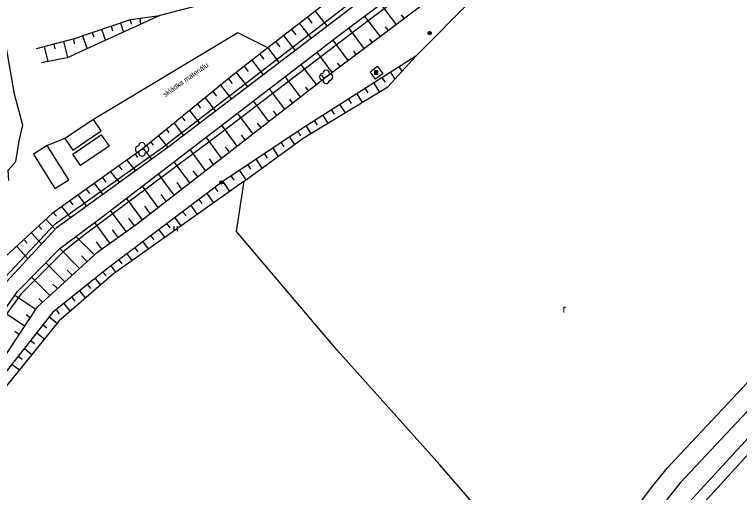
# Model space of a CAD drawing. Extents: x -538441 to -536770, y -1181008 to -1179809.
# Drawn here: x -537869.9 to -537761.3, y -1180090.1 to -1180018.5 of the extents above; entities that cross this region are included whole.
import ezdxf

# ---------------------------------------------------------------- set-up
doc = ezdxf.new("R2010")
doc.units = 0
for name, color, linetype in [('Vrstva 10', 7, 'Continuous'), ('Vrstva 11', 7, 'Continuous'), ('Vrstva 14', 7, 'Continuous'), ('Vrstva 15', 7, 'Continuous'), ('Vrstva 22', 7, 'Continuous'), ('Vrstva 23', 7, 'Continuous'), ('Vrstva 25', 7, 'Continuous'), ('Vrstva 36', 7, 'Continuous'), ('Vrstva 41', 7, 'Continuous')]:
    doc.layers.add(name, color=color, linetype=linetype)

msp = doc.modelspace()

# ---------------------------------------------------------------- linework, layer by layer
at = {"layer": 'Vrstva 10'}
for p, q in [((-537763.052, -1180076.784), (-537751.137, -1180063.923)), ((-537758.134, -1180075.802), (-537770.203, -1180088.675)), ((-537770.136, -1180084.296), (-537763.052, -1180076.784)), ((-537770.203, -1180088.675), (-537772.694, -1180091.825)), ((-537779.225, -1180095.618), (-537774.489, -1180089.383))]:
    msp.add_line(p, q, dxfattribs=at)
msp.add_lwpolyline([(-537774.489, -1180089.383), (-537772.093, -1180086.46), (-537770.136, -1180084.296)], dxfattribs=at)
at = {"layer": 'Vrstva 11'}
for p, q in [((-537833.82, -1180014.91), (-537848.18, -1180018.66)), ((-537848.18, -1180018.66), (-537862.05, -1180025)), ((-537836.5, -1180021.26), (-537858.1, -1180034.22)), ((-537831.984, -1180023.509), (-537836.5, -1180021.26)), ((-537862.05, -1180025), (-537865.889, -1180025.745)), ((-537858.1, -1180034.22), (-537862.37, -1180037.1)), ((-537856.943, -1180035.936), (-537858.1, -1180034.22)), ((-537861.213, -1180038.816), (-537856.943, -1180035.936)), ((-537861.197, -1180039.414), (-537856.927, -1180036.534)), ((-537856.927, -1180036.534), (-537855.77, -1180038.25)), ((-537862.37, -1180037.1), (-537865.02, -1180038.14)), ((-537862.37, -1180037.1), (-537861.213, -1180038.816)), ((-537865.02, -1180038.14), (-537867.088, -1180039.434)), ((-537861.81, -1180043.27), (-537865.02, -1180038.14)), ((-537855.77, -1180038.25), (-537860.04, -1180041.13)), ((-537867.088, -1180039.434), (-537863.88, -1180044.56)), ((-537860.04, -1180041.13), (-537861.197, -1180039.414)), ((-537863.88, -1180044.56), (-537861.81, -1180043.27))]:
    msp.add_line(p, q, dxfattribs=at)
msp.add_lwpolyline([(-537816.673, -1180027.091), (-537815.573, -1180026.263), (-537814.737, -1180027.374), (-537815.837, -1180028.202), (-537816.673, -1180027.091)], dxfattribs=at)
at = {"layer": 'Vrstva 14'}
for p, q in [((-537790.98, -1179999.77), (-537819.02, -1180020.99)), ((-537812.69, -1180019.93), (-537788.85, -1180001.78)), ((-537810, -1180009.34), (-537847.04, -1180037.92)), ((-537821.3, -1180021.62), (-537812.678, -1180015.118)), ((-537818.346, -1180016.674), (-537846.965, -1180038.423)), ((-537860.97, -1180022.12), (-537852.54, -1180019.23)), ((-537852.54, -1180019.23), (-537848.18, -1180018.66)), ((-537823.24, -1180027.86), (-537812.69, -1180019.93)), ((-537819.02, -1180020.99), (-537839.63, -1180036.72)), ((-537866.615, -1180023.6), (-537860.97, -1180022.12)), ((-537856.66, -1180048.73), (-537821.3, -1180021.62)), ((-537809.8, -1180024.77), (-537827.13, -1180035.8)), ((-537813.99, -1180029.32), (-537809.8, -1180024.77)), ((-537851.51, -1180049.84), (-537823.24, -1180027.86)), ((-537837, -1180027.4), (-537850.83, -1180038.71)), ((-537826.7, -1180037.06), (-537813.99, -1180029.32)), ((-537839.63, -1180036.72), (-537859.291, -1180051.405)), ((-537827.13, -1180035.8), (-537838.88, -1180043.65)), ((-537835.51, -1180043.46), (-537826.7, -1180037.06)), ((-537850.83, -1180038.71), (-537864.31, -1180048.31)), ((-537863.86, -1180049.86), (-537847.04, -1180037.92)), ((-537846.965, -1180038.423), (-537860.86, -1180048.479)), ((-537838.88, -1180043.65), (-537855.76, -1180056.35)), ((-537835.51, -1180043.46), (-537855.08, -1180057.39)), ((-537836.66, -1180051.01), (-537835.51, -1180043.46)), ((-537763.85, -1180086.17), (-537727.775, -1180046.287)), ((-537726.397, -1180047.533), (-537762.59, -1180087.2)), ((-537864.31, -1180048.31), (-537873.64, -1180056.93)), ((-537860.86, -1180048.479), (-537863.68, -1180050.52)), ((-537863.164, -1180053.565), (-537856.66, -1180048.73)), ((-537872.2, -1180058.73), (-537863.86, -1180049.86)), ((-537863.68, -1180050.52), (-537871.78, -1180059.26)), ((-537857.446, -1180054.054), (-537851.51, -1180049.84)), ((-537859.291, -1180051.405), (-537862.665, -1180054.057)), ((-537821.59, -1180068.81), (-537836.66, -1180051.01)), ((-537869.5, -1180060.03), (-537863.164, -1180053.565)), ((-537862.665, -1180054.057), (-537868.91, -1180060.39)), ((-537866.5, -1180062.31), (-537857.446, -1180054.054)), ((-537855.76, -1180056.35), (-537864.17, -1180063.14)), ((-537855.08, -1180057.39), (-537863.28, -1180064.46)), ((-537875.87, -1180069.15), (-537869.5, -1180060.03)), ((-537868.91, -1180060.39), (-537875.39, -1180069)), ((-537872.6, -1180071.53), (-537866.5, -1180062.31)), ((-537864.17, -1180063.14), (-537872.33, -1180073.42)), ((-537863.28, -1180064.46), (-537871.99, -1180075.21)), ((-537806.23, -1180086.02), (-537821.59, -1180068.81)), ((-537788.432, -1180106.398), (-537806.23, -1180086.02)), ((-537791.27, -1180115.78), (-537763.85, -1180086.17)), ((-537762.59, -1180087.2), (-537789.523, -1180116.72))]:
    msp.add_line(p, q, dxfattribs=at)
for points in [[(-537805.48, -1180002.85), (-537811.1, -1180007.31), (-537831.984, -1180023.509), (-537837, -1180027.4)], [(-537868.7, -1180035.09), (-537869.93, -1180030.44), (-537871.26, -1180022.65), (-537873.56, -1180012.67), (-537873.28, -1180008.58), (-537873.33, -1180005.43)], [(-537870.8, -1180043.38), (-537870.87, -1180041.84), (-537869.74, -1180040.51), (-537869.23, -1180037.46), (-537868.7, -1180035.09)]]:
    msp.add_lwpolyline(points, dxfattribs=at)
at = {"layer": 'Vrstva 15'}
for p, q in [((-537812.742, -1180019.969), (-537815.074, -1180016.925)), ((-537824.872, -1180017.993), (-537823.097, -1180020.285)), ((-537852.637, -1180019.263), (-537852.394, -1180019.973)), ((-537851.155, -1180019.049), (-537851.035, -1180019.965)), ((-537826.058, -1180018.913), (-537825.383, -1180019.785)), ((-537815.14, -1180021.772), (-537817.469, -1180018.731)), ((-537811.566, -1180019.038), (-537811.954, -1180018.531)), ((-537855.475, -1180020.236), (-537855.232, -1180020.946)), ((-537854.056, -1180019.75), (-537853.583, -1180021.13)), ((-537827.243, -1180019.832), (-537825.486, -1180022.1)), ((-537813.941, -1180020.87), (-537814.336, -1180020.355)), ((-537858.313, -1180021.209), (-537858.07, -1180021.919)), ((-537856.894, -1180020.723), (-537856.325, -1180022.383)), ((-537828.428, -1180020.751), (-537827.797, -1180021.564)), ((-537817.537, -1180023.573), (-537819.83, -1180020.511)), ((-537862.606, -1180022.549), (-537861.973, -1180024.965)), ((-537861.155, -1180022.169), (-537860.965, -1180022.894)), ((-537859.732, -1180021.696), (-537859.067, -1180023.636)), ((-537830.799, -1180022.59), (-537830.2, -1180023.363)), ((-537829.613, -1180021.67), (-537827.874, -1180023.915)), ((-537819.935, -1180025.376), (-537822.193, -1180022.361)), ((-537816.339, -1180022.673), (-537816.718, -1180022.179)), ((-537865.508, -1180023.31), (-537864.919, -1180025.556)), ((-537864.057, -1180022.929), (-537863.867, -1180023.655)), ((-537831.984, -1180023.509), (-537830.263, -1180025.731)), ((-537833.17, -1180024.429), (-537832.594, -1180025.176)), ((-537822.333, -1180027.178), (-537824.595, -1180024.159)), ((-537818.736, -1180024.474), (-537819.105, -1180023.982)), ((-537834.356, -1180025.349), (-537832.66, -1180027.552)), ((-537821.134, -1180026.277), (-537821.506, -1180025.78)), ((-537835.54, -1180026.268), (-537834.936, -1180027.054)), ((-537824.713, -1180029.005), (-537826.982, -1180025.976)), ((-537812.331, -1180026.381), (-537811.928, -1180027.014)), ((-537836.726, -1180027.187), (-537835.049, -1180029.367)), ((-537827.082, -1180030.847), (-537829.363, -1180027.802)), ((-537823.529, -1180028.085), (-537823.908, -1180027.579)), ((-537814.862, -1180027.992), (-537814.459, -1180028.624)), ((-537813.596, -1180027.186), (-537812.954, -1180028.195)), ((-537839.055, -1180029.08), (-537837.437, -1180031.182)), ((-537837.893, -1180028.13), (-537837.327, -1180028.866)), ((-537816.127, -1180028.797), (-537815.29, -1180030.112)), ((-537840.216, -1180030.03), (-537839.668, -1180030.742)), ((-537829.461, -1180032.675), (-537831.743, -1180029.627)), ((-537825.897, -1180029.926), (-537826.309, -1180029.377)), ((-537817.393, -1180029.602), (-537816.99, -1180030.235)), ((-537841.378, -1180030.98), (-537839.826, -1180032.997)), ((-537828.261, -1180031.776), (-537828.71, -1180031.175)), ((-537819.923, -1180031.213), (-537819.521, -1180031.846)), ((-537818.658, -1180030.408), (-537817.853, -1180031.673)), ((-537842.54, -1180031.93), (-537842.073, -1180032.537)), ((-537831.82, -1180034.531), (-537834.125, -1180031.453)), ((-537821.189, -1180032.019), (-537820.416, -1180033.233)), ((-537843.701, -1180032.88), (-537842.214, -1180034.813)), ((-537834.188, -1180036.372), (-537836.506, -1180033.278)), ((-537830.635, -1180033.61), (-537831.112, -1180032.974)), ((-537822.454, -1180032.824), (-537822.052, -1180033.457)), ((-537844.863, -1180033.83), (-537844.408, -1180034.423)), ((-537824.985, -1180034.435), (-537824.582, -1180035.068)), ((-537823.72, -1180033.629), (-537822.979, -1180034.794)), ((-537846.025, -1180034.78), (-537844.602, -1180036.628)), ((-537836.557, -1180038.214), (-537838.886, -1180035.103)), ((-537833.004, -1180035.451), (-537833.513, -1180034.772)), ((-537826.251, -1180035.24), (-537825.541, -1180036.354)), ((-537848.341, -1180036.675), (-537846.965, -1180038.423)), ((-537847.18, -1180035.725), (-537846.8, -1180036.207)), ((-537835.373, -1180037.293), (-537835.914, -1180036.57)), ((-537827.511, -1180036.054), (-537827.094, -1180036.678)), ((-537849.503, -1180037.625), (-537849.147, -1180038.077)), ((-537838.928, -1180040.057), (-537841.24, -1180036.908)), ((-537830.005, -1180037.721), (-537829.588, -1180038.344)), ((-537828.758, -1180036.887), (-537828.008, -1180038.01)), ((-537850.664, -1180038.574), (-537849.397, -1180040.183)), ((-537841.297, -1180041.899), (-537843.622, -1180038.734)), ((-537837.743, -1180039.136), (-537838.314, -1180038.358)), ((-537831.252, -1180038.554), (-537830.437, -1180039.775)), ((-537851.878, -1180039.457), (-537851.517, -1180039.916)), ((-537832.5, -1180039.387), (-537832.083, -1180040.011)), ((-537853.102, -1180040.328), (-537851.83, -1180041.944)), ((-537843.666, -1180043.742), (-537846.003, -1180040.56)), ((-537840.112, -1180040.978), (-537840.732, -1180040.134)), ((-537834.994, -1180041.054), (-537834.577, -1180041.677)), ((-537833.747, -1180040.221), (-537832.866, -1180041.539)), ((-537855.548, -1180042.07), (-537854.262, -1180043.704)), ((-537854.325, -1180041.199), (-537853.867, -1180041.782)), ((-537842.482, -1180042.821), (-537843.15, -1180041.91)), ((-537836.241, -1180041.887), (-537835.295, -1180043.304)), ((-537856.771, -1180042.941), (-537856.232, -1180043.627)), ((-537846.035, -1180045.583), (-537848.385, -1180042.385)), ((-537837.489, -1180042.72), (-537837.072, -1180043.344)), ((-537857.995, -1180043.813), (-537856.694, -1180045.464)), ((-537848.404, -1180047.425), (-537850.766, -1180044.211)), ((-537844.85, -1180044.662), (-537845.567, -1180043.687)), ((-537838.736, -1180043.554), (-537837.739, -1180045.046)), ((-537859.218, -1180044.683), (-537858.69, -1180045.353)), ((-537847.22, -1180046.504), (-537847.985, -1180045.463)), ((-537841.139, -1180045.349), (-537840.101, -1180046.728)), ((-537839.94, -1180044.448), (-537839.489, -1180045.047)), ((-537861.664, -1180046.426), (-537861.176, -1180047.046)), ((-537860.441, -1180045.555), (-537859.126, -1180047.225)), ((-537850.774, -1180049.268), (-537853.147, -1180046.037)), ((-537842.337, -1180046.251), (-537841.886, -1180046.851)), ((-537862.888, -1180047.297), (-537861.559, -1180048.985)), ((-537849.589, -1180048.346), (-537850.403, -1180047.239)), ((-537843.536, -1180047.153), (-537842.546, -1180048.468)), ((-537864.118, -1180048.159), (-537863.654, -1180048.748)), ((-537853.196, -1180051.037), (-537855.529, -1180047.863)), ((-537844.735, -1180048.055), (-537844.284, -1180048.654)), ((-537865.232, -1180049.162), (-537863.829, -1180050.681)), ((-537855.642, -1180052.774), (-537857.924, -1180049.669)), ((-537851.973, -1180050.169), (-537852.821, -1180049.015)), ((-537845.933, -1180048.957), (-537844.991, -1180050.209)), ((-537866.334, -1180050.18), (-537865.825, -1180050.731)), ((-537854.42, -1180051.906), (-537855.239, -1180050.791)), ((-537848.331, -1180050.76), (-537847.436, -1180051.949)), ((-537847.132, -1180049.858), (-537846.681, -1180050.458)), ((-537867.436, -1180051.198), (-537865.875, -1180052.888)), ((-537857.968, -1180054.53), (-537860.731, -1180051.756)), ((-537849.529, -1180051.662), (-537849.078, -1180052.261)), ((-537868.538, -1180052.216), (-537868.029, -1180052.767)), ((-537856.866, -1180053.642), (-537857.656, -1180052.567)), ((-537850.728, -1180052.564), (-537849.881, -1180053.689)), ((-537869.639, -1180053.234), (-537867.92, -1180055.095)), ((-537860.186, -1180056.553), (-537863.164, -1180053.565)), ((-537851.926, -1180053.466), (-537851.476, -1180054.065)), ((-537859.078, -1180055.542), (-537859.921, -1180054.694)), ((-537853.125, -1180054.368), (-537852.326, -1180055.43)), ((-537862.405, -1180058.576), (-537865.264, -1180055.708)), ((-537855.522, -1180056.171), (-537854.771, -1180057.17)), ((-537854.324, -1180055.269), (-537853.873, -1180055.869)), ((-537861.295, -1180057.564), (-537862.046, -1180056.812)), ((-537856.696, -1180057.105), (-537856.225, -1180057.689)), ((-537864.624, -1180060.6), (-537867.364, -1180057.851)), ((-537857.863, -1180058.048), (-537857.034, -1180059.075)), ((-537863.515, -1180059.588), (-537864.171, -1180058.93)), ((-537859.03, -1180058.99), (-537858.559, -1180059.574)), ((-537866.756, -1180062.697), (-537869.907, -1180060.613)), ((-537860.197, -1180059.932), (-537859.307, -1180061.035)), ((-537865.734, -1180061.611), (-537866.296, -1180061.048)), ((-537861.364, -1180060.875), (-537860.893, -1180061.458)), ((-537863.698, -1180062.759), (-537863.227, -1180063.343)), ((-537862.531, -1180061.817), (-537861.58, -1180062.995)), ((-537868.411, -1180065.199), (-537871.625, -1180063.073)), ((-537867.584, -1180063.948), (-537868.209, -1180063.534)), ((-537864.726, -1180063.84), (-537863.54, -1180064.781)), ((-537865.658, -1180065.015), (-537865.071, -1180065.481)), ((-537869.239, -1180066.45), (-537869.865, -1180066.036)), ((-537866.591, -1180066.19), (-537865.429, -1180067.112)), ((-537867.523, -1180067.365), (-537866.936, -1180067.831)), ((-537868.456, -1180068.539), (-537867.317, -1180069.443)), ((-537869.389, -1180069.714), (-537868.801, -1180070.181)), ((-537870.321, -1180070.889), (-537869.206, -1180071.774))]:
    msp.add_line(p, q, dxfattribs=at)
at = {"layer": 'Vrstva 22'}
for centre in [(-537823.24, -1180027.86), (-537850.83, -1180038.71)]:
    msp.add_circle(centre, 0.05, dxfattribs=at)
for centre, start, end in [((-537823.24, -1180027.36), 0, 180), ((-537823.74, -1180027.86), 90, 270), ((-537822.74, -1180027.86), 270, 90), ((-537823.24, -1180028.36), 180, 0), ((-537850.83, -1180038.21), 0, 180), ((-537851.33, -1180038.71), 90, 270), ((-537850.33, -1180038.71), 270, 90), ((-537850.83, -1180039.21), 180, 0)]:
    msp.add_arc(centre, 0.5, start, end, dxfattribs=at)
at = {"layer": 'Vrstva 23'}
msp.add_line((-537809.8, -1180024.77), (-537787.71, -1180002.34), dxfattribs=at)
at = {"layer": 'Vrstva 25'}
for points in [[(-537816.005, -1180027.425), (-537815.505, -1180027.425), (-537815.505, -1180026.925), (-537816.005, -1180026.925)], [(-537815.955, -1180027.375), (-537815.555, -1180027.375), (-537815.555, -1180026.975), (-537815.955, -1180026.975)], [(-537815.905, -1180027.325), (-537815.605, -1180027.325), (-537815.605, -1180027.025), (-537815.905, -1180027.025)], [(-537815.855, -1180027.275), (-537815.655, -1180027.275), (-537815.655, -1180027.075), (-537815.855, -1180027.075)], [(-537815.805, -1180027.225), (-537815.705, -1180027.225), (-537815.705, -1180027.125), (-537815.805, -1180027.125)]]:
    msp.add_lwpolyline(points, close=True, dxfattribs=at)
for centre, radius in [((-537807.755, -1180021.295), 0.25), ((-537807.755, -1180021.295), 0.2), ((-537807.755, -1180021.295), 0.15), ((-537807.755, -1180021.295), 0.1), ((-537807.755, -1180021.295), 0.05), ((-537838.94, -1180043.66), 0.25), ((-537838.94, -1180043.66), 0.2), ((-537838.94, -1180043.66), 0.15), ((-537838.94, -1180043.66), 0.1), ((-537838.94, -1180043.66), 0.05)]:
    msp.add_circle(centre, radius, dxfattribs=at)
at = {"layer": 'Vrstva 36'}
for p, q in [((-537845.998, -1180050.988), (-537845.998, -1180050.238)), ((-537845.498, -1180050.988), (-537845.498, -1180050.238))]:
    msp.add_line(p, q, dxfattribs=at)

# ---------------------------------------------------------------- texts
msp.add_text('r', height=1.2, dxfattribs=at).set_placement((-537787.816, -1180063.215))
at = {"layer": 'Vrstva 41'}
msp.add_text('skládka materiálu', height=0.75, rotation=35.38499, dxfattribs=at).set_placement((-537847.369, -1180030.908))

doc.saveas('drawing.dxf')
